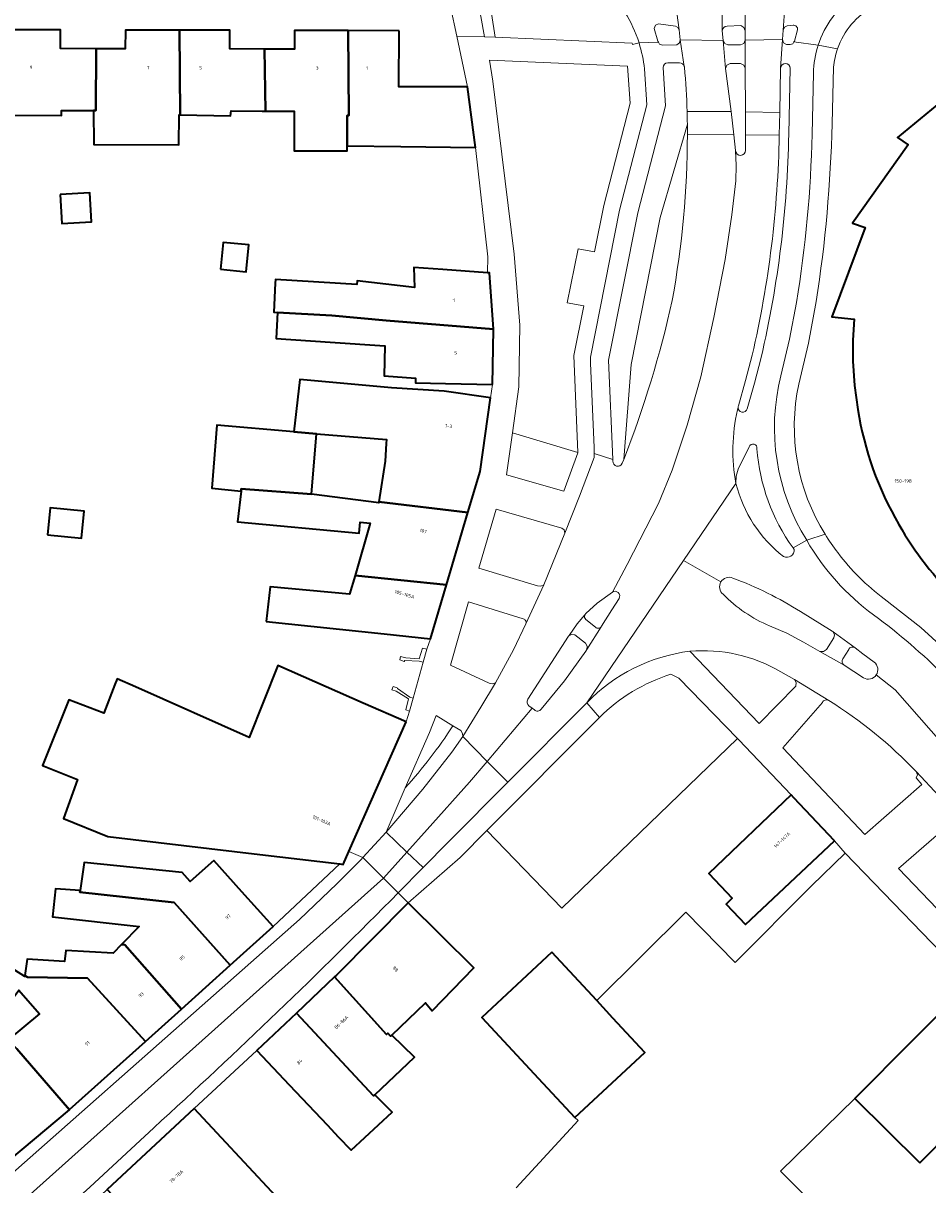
# Model space of a CAD drawing. Header units: metres. Extents: x 197700 to 204338, y 317132 to 325229.
# Tile 852 of 1056: x 202874 to 202970, y 320112 to 320236. Entities that reach past the tile are written whole.
import ezdxf
from ezdxf.enums import TextEntityAlignment as Align

# ---------------------------------------------------------------- set-up
doc = ezdxf.new("R2010")
doc.units = ezdxf.units.M
for name, color, linetype, lineweight in [('B-WE-GR-BEPLANTING_CULTUUR_HEESTERS-GV', 90, 'Continuous', 18), ('B-WE-IE-TERREINAFSCHEIDING_KUNSTMATIG_HEKWERK-G', 20, 'IE-TERREINAFSCHEIDING-KUNSTMATIG', 18), ('B-WE-IE-TERREINAFSCHEIDING_KUNSTMATIG_MUUR-G', 90, 'IE-TERREINAFSCHEIDING-KUNSTMATIG-DICHT', 18), ('B-WE-OG-BEBOUWING-GV', 7, 'Continuous', 35), ('B-WE-OG-BEBOUWING-T18', 10, 'Continuous', 18), ('B-WE-OG-TERREIN_CULTUURSCHEIDING-GV', 7, 'Continuous', 18), ('B-WE-OG-TERREIN_ERF-GV', 7, 'Continuous', 18), ('B-WE-VH-VERHARDING_ASFALT-GV', 252, 'Continuous', 18), ('B-WE-VH-VERHARDING_BETONSTRAATSTEEN-GV', 252, 'Continuous', 18), ('B-WE-VH-VERHARDING_GESLOTEN-GV', 252, 'Continuous', 18), ('B-WE-VH-VERHARDING_OPEN-GV', 252, 'Continuous', 18), ('B-WE-VH-VERHARDING_TEGEL-GV', 252, 'Continuous', 18)]:
    doc.layers.add(name, color=color, linetype=linetype, lineweight=lineweight)
doc.styles.add('NLCS-ISO-M200-T18', font='NLCS-ISO.ttf', dxfattribs={"height": 0.36})
doc.linetypes.add('IE-TERREINAFSCHEIDING-KUNSTMATIG', pattern='A,4,[82,NLCS.SHX,S=0.75,R=90,X=0,Y=0],4,-2', length=10)
doc.linetypes.add('IE-TERREINAFSCHEIDING-KUNSTMATIG-DICHT', pattern='A,8,-1,[82,NLCS.SHX,S=0.75,R=90,X=0,Y=0],-1', length=10)

msp = doc.modelspace()

# ---------------------------------------------------------------- linework, layer by layer
at = {"layer": 'B-WE-GR-BEPLANTING_CULTUUR_HEESTERS-GV'}
msp.add_lwpolyline([(202921.033, 320243.914), (202922.691, 320234.605), (202923.845, 320234.554), (202922.277, 320244.7)], close=True, dxfattribs=at)
at = {"layer": 'B-WE-IE-TERREINAFSCHEIDING_KUNSTMATIG_HEKWERK-G'}
for points in [[(202949.662, 320159.825), (202930.92, 320141.749), (202922.925, 320150.023)], [(202958.356, 320109.515), (202957.764, 320110.194), (202954.227, 320113.727), (202962.135, 320121.478)]]:
    msp.add_lwpolyline(points, dxfattribs=at)
at = {"layer": 'B-WE-IE-TERREINAFSCHEIDING_KUNSTMATIG_MUUR-G'}
for points in [[(202921.718, 320222.795), (202923.064, 320211.16), (202923.019, 320209.471)], [(202916.538, 320169.367), (202916.096, 320169.472), (202915.744, 320168.334), (202914.296, 320168.425), (202913.752, 320168.584), (202913.658, 320168.206), (202914.134, 320168.027), (202914.202, 320168.142), (202915.719, 320168.071), (202916.145, 320167.973)], [(202916.145, 320167.973), (202916.538, 320169.367)], [(202915.099, 320164.137), (202914.719, 320164.255), (202913.41, 320165.161), (202913.402, 320165.249), (202912.948, 320165.366), (202912.812, 320165.009), (202913.275, 320164.883), (202914.611, 320164.053), (202914.303, 320162.875), (202914.708, 320162.744)], [(202914.708, 320162.744), (202915.099, 320164.137)], [(202914.558, 320142.334), (202920.085, 320147.172)]]:
    msp.add_lwpolyline(points, dxfattribs=at)
at = {"layer": 'B-WE-OG-BEBOUWING-GV'}
for points in [[(202982.412, 320236.946), (202982.917, 320235.681), (202973.578, 320231.475), (202974.541, 320230.355), (202966.688, 320223.865), (202967.814, 320223.093), (202961.902, 320214.744), (202963.25, 320214.295), (202959.681, 320204.76), (202962.072, 320204.508), (202961.925, 320202.269), (202961.924, 320200.027)], [(202961.924, 320200.027), (202962.099, 320197.442), (202962.464, 320194.878)]]:
    msp.add_lwpolyline(points, dxfattribs=at)
for points in [[(202872.227, 320226.257), (202877.629, 320226.232), (202877.632, 320226.753), (202881.038, 320226.767), (202881.296, 320226.768), (202881.324, 320233.325), (202877.527, 320233.341), (202877.527, 320235.341), (202872.204, 320235.342)], [(202890.262, 320226.273), (202890.195, 320235.309), (202884.425, 320235.312), (202884.424, 320233.312), (202881.324, 320233.325), (202881.296, 320226.768), (202881.038, 320226.767), (202881.054, 320223.113), (202890.133, 320223.08), (202890.163, 320226.275)], [(202890.195, 320235.309), (202890.262, 320226.273), (202895.644, 320226.166), (202895.716, 320226.729), (202899.006, 320226.693), (202899.37, 320226.689), (202899.262, 320233.292), (202895.571, 320233.307), (202895.572, 320235.307)], [(202908.155, 320235.268), (202902.437, 320235.28), (202902.433, 320233.28), (202899.262, 320233.292), (202899.37, 320226.689), (202900.086, 320226.689), (202902.403, 320226.675), (202902.403, 320222.448), (202908.075, 320222.448), (202908.073, 320222.974), (202908.06, 320226.234), (202908.229, 320226.231)], [(202913.589, 320235.256), (202908.155, 320235.268), (202908.229, 320226.231), (202908.06, 320226.234), (202908.073, 320222.974), (202913.794, 320222.899), (202921.718, 320222.795), (202920.875, 320229.284), (202913.58, 320229.29)], [(202877.486, 320217.816), (202877.656, 320214.718), (202880.808, 320214.89), (202880.639, 320217.988)], [(202894.558, 320209.844), (202897.299, 320209.577), (202897.578, 320212.435), (202894.837, 320212.703)], [(202923.019, 320209.471), (202918.244, 320209.798), (202915.173, 320210.009), (202915.225, 320207.89), (202909.141, 320208.594), (202909.091, 320208.203), (202900.412, 320208.745), (202900.393, 320208.351), (202900.246, 320205.25), (202900.645, 320205.227), (202906.443, 320204.891), (202912.201, 320204.388), (202923.665, 320203.44), (202923.232, 320209.456)], [(202923.53, 320197.54), (202923.667, 320203.408), (202923.665, 320203.44), (202912.201, 320204.388), (202906.443, 320204.891), (202900.645, 320205.227), (202900.484, 320202.463), (202906.236, 320202.064), (202912.065, 320201.66), (202912, 320198.479), (202915.349, 320198.245), (202915.349, 320197.73), (202918.533, 320197.656)], [(202904.803, 320192.318), (202912.234, 320191.694), (202912.2, 320191.284), (202912.106, 320189.387), (202911.441, 320185.046), (202920.927, 320183.935), (202922.218, 320188.3), (202923.337, 320196.151), (202918.387, 320196.857), (202912.795, 320197.192), (202903.023, 320198.076), (202902.392, 320192.521)], [(202902.392, 320192.521), (202894.189, 320193.21), (202893.633, 320186.515), (202896.782, 320186.194), (202896.777, 320186.443), (202904.246, 320185.856), (202904.803, 320192.318)], [(202920.927, 320183.935), (202911.441, 320185.046), (202911.426, 320184.947), (202904.246, 320185.856), (202896.777, 320186.443), (202896.782, 320186.194), (202896.393, 320182.912), (202909.331, 320181.7), (202909.44, 320182.901), (202910.527, 320182.782), (202908.897, 320177.22), (202918.644, 320176.216)], [(202876.13, 320181.534), (202879.77, 320181.178), (202880.051, 320184.056), (202876.411, 320184.412)], [(202899.431, 320172.288), (202911.988, 320170.975), (202916.941, 320170.457), (202918.644, 320176.216), (202908.897, 320177.22), (202908.313, 320175.229), (202899.842, 320175.981)], [(202914.344, 320161.597), (202909.768, 320163.618), (202900.69, 320167.627), (202897.629, 320159.942), (202885.503, 320165.331), (202883.549, 320166.199), (202883.318, 320165.603), (202882.126, 320162.533), (202878.415, 320163.962), (202875.606, 320156.975), (202879.327, 320155.461), (202877.83, 320151.318), (202882.561, 320149.408), (202898.763, 320147.48), (202907.266, 320146.468), (202907.643, 320146.424), (202908.247, 320147.791)], [(202959.998, 320148.946), (202955.65, 320153.523), (202955.37, 320153.818), (202946.575, 320145.464), (202949.089, 320142.817), (202948.44, 320142.201), (202950.506, 320140.007)], [(202896.844, 320143.51), (202893.868, 320146.822), (202891.318, 320144.613), (202890.478, 320145.572), (202880.032, 320146.623), (202879.612, 320143.65), (202879.588, 320143.478), (202889.628, 320142.359), (202895.605, 320135.675), (202900.186, 320139.79)], [(202890.394, 320130.994), (202895.605, 320135.675), (202889.628, 320142.359), (202879.588, 320143.478), (202879.612, 320143.65), (202876.995, 320143.805), (202876.65, 320140.835), (202885.912, 320139.812), (202884.03, 320137.881), (202884.36, 320137.851)], [(202906.727, 320134.437), (202912.253, 320128.292), (202912.393, 320128.433), (202912.691, 320128.124), (202912.814, 320128.242), (202916.407, 320131.68), (202917.133, 320130.833), (202921.549, 320135.415), (202918.112, 320138.817), (202914.558, 320142.334), (202906.931, 320134.63)], [(202890.394, 320130.994), (202884.36, 320137.851), (202884.03, 320137.881), (202883.144, 320136.972), (202878.09, 320137.252), (202877.944, 320136.072), (202873.96, 320136.325), (202873.725, 320134.584), (202874.007, 320134.419), (202880.387, 320134.301), (202886.569, 320127.558)], [(202878.47, 320120.284), (202878.491, 320120.301), (202886.569, 320127.558), (202880.387, 320134.301), (202874.007, 320134.419), (202873.725, 320134.584), (202873.712, 320134.487), (202870.585, 320136.437), (202867.8, 320132.324), (202870.751, 320129.931), (202873.067, 320133.019), (202875.265, 320130.508), (202871.935, 320127.739), (202872.859, 320126.768)], [(202929.851, 320137.086), (202922.423, 320130.114), (202928.903, 320123.123), (202932.302, 320119.456), (202939.772, 320126.383), (202936.373, 320130.05), (202934.647, 320131.912)], [(202912.814, 320128.242), (202912.691, 320128.124), (202912.393, 320128.433), (202912.253, 320128.292), (202906.727, 320134.437), (202902.644, 320130.57), (202910.879, 320121.753), (202911.013, 320121.88), (202915.249, 320125.885)], [(202969.058, 320114.626), (202979.623, 320125.294), (202979.361, 320125.552), (202980.497, 320126.717), (202977.738, 320130.232), (202977.549, 320129.924), (202974.437, 320133.854), (202962.135, 320121.478)], [(202840.438, 320127.891), (202839.777, 320122.458), (202850.394, 320121.061), (202850.525, 320122.083), (202860.804, 320120.797), (202861.054, 320123.418), (202863.843, 320123.248), (202865.541, 320121.256), (202863.764, 320119.782), (202869.663, 320112.911), (202878.47, 320120.284), (202872.859, 320126.768), (202871.935, 320127.739), (202871.842, 320127.662), (202870.679, 320128.546), (202868.951, 320128.956), (202863.891, 320129.477), (202851.356, 320131.263), (202841.015, 320132.632)], [(202902.644, 320130.57), (202898.428, 320126.578), (202901.866, 320122.947), (202905.962, 320118.621), (202907.118, 320117.399), (202908.479, 320115.962), (202912.844, 320120.033), (202911.013, 320121.88), (202910.879, 320121.753)], [(202889.199, 320104.77), (202894.02, 320099.61), (202897.444, 320095.639), (202897.574, 320094.765), (202902.403, 320089.766), (202905.244, 320092.561), (202895.472, 320102.389), (202902.461, 320108.949), (202895.166, 320116.759), (202891.753, 320120.413), (202882.506, 320111.778), (202888.569, 320105.299), (202888.641, 320105.367)]]:
    msp.add_lwpolyline(points, close=True, dxfattribs=at)
for points in [[(202962.464, 320194.878, 0.0928454), (202966.833, 320182.652)], [(202966.833, 320182.652, 0.0692034), (202973.093, 320174.58)]]:
    msp.add_lwpolyline(points, format="xyb", dxfattribs=at)
at = {"layer": 'B-WE-OG-TERREIN_CULTUURSCHEIDING-GV'}
for points in [[(202924.697, 320246.229), (202922.277, 320244.7), (202923.845, 320234.554)], [(202923.845, 320234.554), (202938.431, 320233.91), (202938.461, 320233.767), (202939.155, 320233.956)], [(202926.823, 320172.599), (202920.993, 320174.41), (202919.056, 320167.648), (202923.196, 320165.718), (202923.542, 320165.651), (202923.87, 320165.781), (202925.788, 320169.289), (202927.082, 320172.042), (202927.089, 320172.057)], [(202944.562, 320169.134), (202951.941, 320161.426), (202955.851, 320165.431), (202955.907, 320165.797), (202955.715, 320166.115), (202954.253, 320166.959)], [(202949.662, 320159.825), (202943.4, 320166.266), (202942.545, 320166.681)], [(202958.704, 320163.685), (202954.477, 320158.837), (202963.2, 320149.604), (202969.278, 320154.935), (202968.676, 320155.633), (202968.818, 320155.978), (202968.683, 320156.327)], [(202934.939, 320162.085), (202922.925, 320150.023), (202930.92, 320141.749), (202949.662, 320159.825)]]:
    msp.add_lwpolyline(points, dxfattribs=at)
for points in [[(202939.155, 320233.956, 0.129861), (202935.351, 320239.973)], [(202927.089, 320172.057, 0.4622093), (202926.823, 320172.599)], [(202954.253, 320166.959, 0.1546481), (202944.562, 320169.134)], [(202942.545, 320166.681, 0.1209619), (202934.939, 320162.085)], [(202959.367, 320163.897, 0.4384025), (202958.704, 320163.685)], [(202968.683, 320156.327, 0.0613579), (202959.367, 320163.897)]]:
    msp.add_lwpolyline(points, format="xyb", dxfattribs=at)
for points in [[(202925.657, 320192.398), (202932.641, 320190.305), (202932.222, 320200.657), (202933.272, 320205.929), (202931.512, 320206.271), (202932.672, 320212.017), (202934.424, 320211.693), (202935.405, 320216.64), (202938.212, 320227.518), (202937.94, 320231.464), (202923.222, 320232.107), (202923.591, 320229.893), (202925.847, 320211.456), (202926.461, 320203.865), (202926.347, 320197.324)], [(202932.641, 320190.305), (202925.657, 320192.398), (202925.03, 320187.927), (202931.135, 320186.174), (202932.643, 320190.262)], [(202931.244, 320181.734), (202931.195, 320182.058), (202930.931, 320182.254), (202923.942, 320184.264), (202922.071, 320177.992), (202928.338, 320176.107), (202928.682, 320176.07), (202929.002, 320176.207)], [(202973.419, 320151.1), (202973.073, 320151.25), (202972.717, 320151.129), (202966.804, 320145.974), (202978.35, 320133.958), (202982.421, 320128.688), (202985.782, 320131.731), (202985.94, 320132.058), (202985.94, 320132.423), (202976.316, 320147.023)]]:
    msp.add_lwpolyline(points, close=True, dxfattribs=at)
at = {"layer": 'B-WE-OG-TERREIN_ERF-GV'}
for points in [[(202964.106, 320237.834, 0.1856375), (202960.312, 320233.332)], [(202960.312, 320233.332, 0.0613142), (202959.892, 320231.374)], [(202959.725, 320225.346, -0.0323065), (202958.039, 320206.401)], [(202956.167, 320197.585, 0.1933645), (202958.973, 320181.595)], [(202966.833, 320182.652, -0.0928454), (202962.464, 320194.878)], [(202973.093, 320174.58, -0.0692034), (202966.833, 320182.652)], [(202958.973, 320181.595, 0.0274605), (202960.334, 320179.649)], [(202960.334, 320179.649, 0.0728594), (202965.286, 320174.719)]]:
    msp.add_lwpolyline(points, format="xyb", dxfattribs=at)
for points in [[(202872.204, 320235.342), (202877.527, 320235.341), (202877.527, 320233.341), (202881.324, 320233.325), (202884.424, 320233.312), (202884.425, 320235.312), (202890.195, 320235.309), (202895.572, 320235.307), (202895.571, 320233.307), (202899.262, 320233.292), (202902.433, 320233.28), (202902.437, 320235.28), (202908.155, 320235.268), (202913.589, 320235.256), (202913.58, 320229.29), (202920.875, 320229.284), (202919.729, 320234.684), (202919.068, 320237.797)], [(202962.464, 320194.878), (202962.099, 320197.442), (202961.924, 320200.027), (202961.925, 320202.269), (202962.072, 320204.508), (202959.681, 320204.76), (202963.25, 320214.295), (202961.902, 320214.744), (202967.814, 320223.093), (202966.688, 320223.865), (202974.541, 320230.355), (202973.578, 320231.475), (202982.917, 320235.681), (202982.412, 320236.946)], [(202959.892, 320231.374), (202959.725, 320225.346)], [(202870.585, 320136.437), (202873.712, 320134.487), (202873.725, 320134.584), (202873.96, 320136.325), (202877.944, 320136.072), (202878.09, 320137.252), (202883.144, 320136.972), (202884.03, 320137.881), (202885.912, 320139.812), (202876.65, 320140.835), (202876.995, 320143.805), (202879.612, 320143.65), (202880.032, 320146.623), (202890.478, 320145.572), (202891.318, 320144.613), (202893.868, 320146.822), (202896.844, 320143.51), (202900.186, 320139.79), (202907.266, 320146.468), (202898.763, 320147.48), (202882.561, 320149.408), (202877.83, 320151.318), (202879.327, 320155.461), (202875.606, 320156.975), (202878.415, 320163.962), (202882.126, 320162.533), (202883.318, 320165.603), (202883.549, 320166.199), (202885.503, 320165.331), (202897.629, 320159.942), (202900.69, 320167.627), (202909.768, 320163.618), (202914.344, 320161.597), (202914.708, 320162.744), (202915.099, 320164.137), (202916.145, 320167.973), (202916.538, 320169.367), (202916.941, 320170.457), (202911.988, 320170.975), (202899.431, 320172.288), (202899.842, 320175.981), (202908.313, 320175.229), (202908.897, 320177.22), (202910.527, 320182.782), (202909.44, 320182.901), (202909.331, 320181.7), (202896.393, 320182.912), (202896.782, 320186.194), (202893.633, 320186.515), (202894.189, 320193.21), (202902.392, 320192.521), (202903.023, 320198.076), (202912.795, 320197.192), (202918.387, 320196.857), (202923.337, 320196.151), (202923.53, 320197.54), (202918.533, 320197.656), (202915.349, 320197.73), (202915.349, 320198.245), (202912, 320198.479), (202912.065, 320201.66), (202906.236, 320202.064), (202900.484, 320202.463), (202900.645, 320205.227), (202900.246, 320205.25), (202900.393, 320208.351), (202900.412, 320208.745), (202909.091, 320208.203), (202909.141, 320208.594), (202915.225, 320207.89), (202915.173, 320210.009), (202918.244, 320209.798), (202923.019, 320209.471), (202923.064, 320211.16), (202921.718, 320222.795), (202913.794, 320222.899), (202908.073, 320222.974), (202908.075, 320222.448), (202902.403, 320222.448), (202902.403, 320226.675), (202900.086, 320226.689), (202899.37, 320226.689), (202899.006, 320226.693), (202895.716, 320226.729), (202895.644, 320226.166), (202890.262, 320226.273), (202890.163, 320226.275), (202890.133, 320223.08), (202881.054, 320223.113), (202881.038, 320226.767), (202877.632, 320226.753), (202877.629, 320226.232), (202872.227, 320226.257)], [(202958.039, 320206.401), (202957.203, 320201.971), (202956.167, 320197.585)], [(202965.286, 320174.719), (202969.167, 320171.677), (202972.804, 320168.347), (202976.126, 320171.501), (202973.093, 320174.58)], [(202926.054, 320111.967), (202932.67, 320119.119), (202932.302, 320119.456), (202928.903, 320123.123), (202922.423, 320130.114), (202929.851, 320137.086), (202934.647, 320131.912), (202944.137, 320141.343), (202949.399, 320135.986), (202957.535, 320144.129), (202961.128, 320147.606), (202959.998, 320148.946), (202950.506, 320140.007), (202948.44, 320142.201), (202949.089, 320142.817), (202946.575, 320145.464), (202955.37, 320153.818), (202949.779, 320159.704), (202949.662, 320159.825), (202930.92, 320141.749), (202922.925, 320150.023), (202920.085, 320147.172), (202914.558, 320142.334), (202918.112, 320138.817), (202921.549, 320135.415), (202917.133, 320130.833), (202916.407, 320131.68), (202912.814, 320128.242), (202915.249, 320125.885), (202911.013, 320121.88), (202912.844, 320120.033), (202908.479, 320115.962), (202907.118, 320117.399), (202905.962, 320118.621), (202901.866, 320122.947), (202898.428, 320126.578), (202891.753, 320120.413), (202895.166, 320116.759), (202902.461, 320108.949)], [(202871.935, 320127.739), (202875.265, 320130.508), (202873.067, 320133.019)]]:
    msp.add_lwpolyline(points, dxfattribs=at)
for points in [[(202877.486, 320217.816), (202880.639, 320217.988), (202880.808, 320214.89), (202877.656, 320214.718)], [(202894.558, 320209.844), (202894.837, 320212.703), (202897.578, 320212.435), (202897.299, 320209.577)], [(202912.2, 320191.284), (202912.234, 320191.694), (202904.803, 320192.318), (202904.246, 320185.856), (202911.426, 320184.947), (202911.441, 320185.046), (202912.106, 320189.387)], [(202876.13, 320181.534), (202876.411, 320184.412), (202880.051, 320184.056), (202879.77, 320181.178)]]:
    msp.add_lwpolyline(points, close=True, dxfattribs=at)
at = {"layer": 'B-WE-VH-VERHARDING_ASFALT-GV'}
for points in [[(202942.962, 320238.908), (202942.981, 320238.763), (202943.428, 320235.339), (202943.548, 320234.291), (202948.103, 320234.195), (202948.028, 320235.246), (202947.962, 320238.802), (202947.953, 320242.683), (202948.094, 320243.039), (202948.443, 320243.198), (202949.943, 320243.192)], [(202950.459, 320242.705), (202950.459, 320238.809), (202950.467, 320235.247), (202950.458, 320234.261), (202954.44, 320234.312), (202954.502, 320235.314), (202954.761, 320238.827), (202954.772, 320238.977)], [(202944.277, 320226.636), (202948.962, 320226.629), (202948.378, 320231.209), (202948.103, 320234.195), (202943.548, 320234.291), (202943.98, 320231.432)], [(202943.98, 320231.432), (202943.988, 320231.389), (202943.992, 320231.351)], [(202948.962, 320226.629), (202944.277, 320226.636)], [(202944.303, 320225.302), (202944.306, 320224.754), (202944.306, 320224.203), (202949.268, 320224.143), (202948.962, 320226.629)], [(202949.268, 320224.143), (202944.306, 320224.203)], [(202927.321, 320164.012), (202931.639, 320170.729), (202931.702, 320170.816), (202932.56, 320172.058), (202933.375, 320173.019), (202933.484, 320173.148), (202934.695, 320174.27), (202936.314, 320175.433), (202937.876, 320178.387), (202941.241, 320184.887), (202942.69, 320188.415), (202944.301, 320193.21), (202945.723, 320198.376), (202947.132, 320204.711), (202948.336, 320210.885), (202949.043, 320215.618), (202949.46, 320219.275), (202949.49, 320220.89), (202949.439, 320222.475), (202949.268, 320224.143)], [(202954.096, 320224.119), (202950.495, 320224.163), (202950.504, 320222.499)], [(202949.439, 320222.475), (202949.49, 320220.89), (202949.46, 320219.275), (202949.043, 320215.618), (202948.336, 320210.885), (202947.132, 320204.711), (202945.723, 320198.376), (202944.301, 320193.21), (202942.69, 320188.415), (202941.241, 320184.887), (202937.876, 320178.387), (202936.314, 320175.433)], [(202949.633, 320194.847), (202949.708, 320195.133), (202949.722, 320195.216), (202949.751, 320195.296), (202950.509, 320197.985), (202951.218, 320200.688)], [(202936.37, 320189.406), (202936.354, 320189.583), (202934.383, 320190.215), (202934.358, 320189.762), (202932.821, 320185.66), (202931.244, 320181.734), (202929.002, 320176.207), (202927.089, 320172.057), (202927.082, 320172.042), (202925.788, 320169.289), (202923.87, 320165.781), (202922.311, 320163.187), (202920.371, 320160.034), (202922.978, 320157.4), (202927.758, 320163.073), (202927.431, 320163.311)], [(202937.535, 320189.576), (202937.368, 320189.165)], [(202933.596, 320163.635), (202943.904, 320178.799), (202949.479, 320187.001)], [(202949.479, 320187.001), (202943.904, 320178.799), (202947.883, 320176.517)], [(202957.018, 320180.958), (202955.567, 320180.15), (202955.624, 320180.069), (202955.683, 320179.99)], [(202937.025, 320174.76), (202936.271, 320173.556), (202935.169, 320171.815), (202935.128, 320171.751), (202933.578, 320169.324), (202933.484, 320169.159), (202931.23, 320165.965), (202928.72, 320162.969)], [(202956.353, 320173.355), (202959.744, 320171.258), (202959.795, 320171.225), (202959.842, 320171.187), (202962.184, 320169.497), (202962.201, 320169.485), (202963.015, 320168.871), (202964.199, 320167.987)], [(202964.426, 320166.607), (202966.445, 320165.013), (202972.825, 320157.741), (202980.5, 320147.882), (202992.423, 320129.905), (202999.607, 320118.434), (203015.363, 320093.899)], [(202928.002, 320162.895), (202927.758, 320163.073), (202922.978, 320157.4), (202925.175, 320155.181), (202933.596, 320163.635)], [(202913.491, 320143.395), (202911.915, 320144.959), (202809.56, 320053.322)], [(202809.56, 320053.322), (202812.289, 320050.484), (202812.821, 320051.009), (202815.788, 320053.699), (202880.64, 320112.027), (202887.461, 320118.368)]]:
    msp.add_lwpolyline(points, dxfattribs=at)
for points in [[(202950.464, 320231.261), (202950.484, 320226.603), (202954.162, 320226.539), (202954.243, 320231.279), (202954.44, 320234.312), (202950.458, 320234.261), (202950.458, 320234.238)], [(202950.495, 320224.163), (202954.096, 320224.119), (202954.162, 320226.539), (202950.484, 320226.603)], [(202911.915, 320144.959), (202909.716, 320147.142), (202909.543, 320146.953), (202906.96, 320144.355), (202902.964, 320140.556), (202862.366, 320104.668), (202807.439, 320055.528), (202809.56, 320053.322)]]:
    msp.add_lwpolyline(points, close=True, dxfattribs=at)
for points in [[(202943.992, 320231.351, -0.015836), (202944.277, 320226.636)], [(202944.277, 320226.636, -0.0044377), (202944.303, 320225.302)], [(202944.306, 320224.203, -0.0441687), (202942.697, 320206.523)], [(202951.218, 320200.688, 0.0524204), (202954.096, 320224.119)], [(202950.504, 320222.499, -0.9633777), (202949.439, 320222.475)], [(202942.697, 320206.523, -0.0381226), (202937.535, 320189.576)], [(202949.479, 320187.001, -0.1006845), (202949.633, 320194.847)], [(202937.368, 320189.165, -0.8419279), (202936.37, 320189.406)], [(202954.559, 320179.219, -0.167909), (202949.479, 320187.001)], [(202964.147, 320172.998, -0.1014599), (202957.018, 320180.958)], [(202955.683, 320179.99, -0.5716238), (202954.559, 320179.219)], [(202947.883, 320176.517, -0.3744076), (202949.149, 320176.939)], [(202949.149, 320176.939, -0.0516894), (202956.353, 320173.355)], [(202936.314, 320175.433, -0.8150099), (202937.025, 320174.76)], [(202978.22, 320158.817, 0.0789268), (202964.147, 320172.998)], [(202964.199, 320167.987, -0.3992017), (202964.426, 320166.607)], [(202927.431, 320163.311, -0.4112387), (202927.321, 320164.012)], [(202928.72, 320162.969, -0.4816604), (202928.002, 320162.895)], [(202887.461, 320118.368, 0.0133778), (202913.491, 320143.395)]]:
    msp.add_lwpolyline(points, format="xyb", dxfattribs=at)
at = {"layer": 'B-WE-VH-VERHARDING_BETONSTRAATSTEEN-GV'}
msp.add_lwpolyline([(202943.428, 320235.339), (202943.287, 320235.601), (202943.024, 320235.741), (202941.242, 320236.001), (202940.91, 320235.828), (202940.762, 320235.487), (202941.173, 320234.128), (202941.222, 320234.045), (202941.35, 320233.831), (202941.67, 320233.697), (202943.187, 320233.743), (202943.467, 320233.951), (202943.548, 320234.291)], close=True, dxfattribs=at)
for points in [[(202948.028, 320235.246), (202948.103, 320234.195), (202948.28, 320233.874), (202948.625, 320233.753), (202949.966, 320233.74), (202950.313, 320233.888), (202950.458, 320234.238), (202950.458, 320234.261), (202950.467, 320235.247), (202950.326, 320235.607), (202949.988, 320235.793), (202948.529, 320235.735)], [(202955.563, 320235.857), (202954.953, 320235.778), (202954.645, 320235.626), (202954.502, 320235.314), (202954.44, 320234.312), (202954.551, 320233.961), (202954.865, 320233.771), (202955.261, 320233.776), (202955.551, 320233.872), (202955.665, 320234.063), (202955.708, 320234.135), (202956.057, 320235.358)], [(202950.504, 320222.499), (202950.495, 320224.163), (202950.484, 320226.603), (202950.464, 320231.261), (202950.306, 320231.597), (202949.967, 320231.746), (202948.877, 320231.742), (202948.528, 320231.567), (202948.378, 320231.209), (202948.962, 320226.629), (202949.268, 320224.143)], [(202944.306, 320224.203), (202944.306, 320224.754), (202944.303, 320225.302), (202941.416, 320215.363), (202938.304, 320199.687), (202937.535, 320189.576)], [(202949.268, 320224.143), (202949.439, 320222.475)], [(202950.896, 320190.918), (202949.701, 320188.524), (202949.49, 320187.777), (202949.479, 320187.001)], [(202955.683, 320179.99), (202955.624, 320180.069), (202955.567, 320180.15)], [(202936.314, 320175.433), (202934.695, 320174.27), (202933.484, 320173.148), (202933.375, 320173.019), (202933.337, 320172.747), (202933.484, 320172.515), (202934.518, 320171.698)], [(202935.128, 320171.751), (202935.169, 320171.815), (202936.271, 320173.556), (202937.025, 320174.76)], [(202953.067, 320171.84), (202954.918, 320171.066), (202956.679, 320170.101), (202958.428, 320169.124), (202958.801, 320169.103), (202959.116, 320169.307), (202959.9, 320170.567), (202959.988, 320170.887), (202959.842, 320171.187), (202959.795, 320171.225), (202959.744, 320171.258), (202956.353, 320173.355)], [(202928.72, 320162.969), (202931.23, 320165.965), (202933.484, 320169.159), (202933.578, 320169.324), (202933.646, 320169.685), (202933.445, 320169.994), (202932.322, 320170.867), (202932.004, 320170.932), (202931.702, 320170.816), (202931.639, 320170.729), (202927.321, 320164.012)], [(202961.494, 320169.33), (202960.867, 320168.337)], [(202964.199, 320167.987), (202963.015, 320168.871), (202962.201, 320169.485), (202962.184, 320169.497)], [(202961.025, 320167.644), (202963.058, 320166.314)], [(202927.431, 320163.311), (202927.758, 320163.073)], [(202927.758, 320163.073), (202928.002, 320162.895)]]:
    msp.add_lwpolyline(points, dxfattribs=at)
for points in [[(202948.529, 320235.735, 0.4120883), (202948.028, 320235.246)], [(202956.057, 320235.358, 0.4461172), (202955.563, 320235.857)], [(202942.697, 320206.523, 0.0441687), (202944.306, 320224.203)], [(202949.439, 320222.475, 0.9633777), (202950.504, 320222.499)], [(202937.535, 320189.576, 0.0381226), (202942.697, 320206.523)], [(202951.717, 320190.703, 0.9216772), (202950.896, 320190.918)], [(202955.567, 320180.15, -0.1381929), (202951.717, 320190.703)], [(202949.479, 320187.001, 0.167909), (202954.559, 320179.219)], [(202954.559, 320179.219, 0.5716238), (202955.683, 320179.99)], [(202947.883, 320176.517, 0.3741097), (202948.126, 320175.205)], [(202949.149, 320176.939, 0.3744076), (202947.883, 320176.517)], [(202956.353, 320173.355, 0.0516894), (202949.149, 320176.939)], [(202937.025, 320174.76, 0.8150099), (202936.314, 320175.433)], [(202948.126, 320175.205, 0.0997067), (202953.067, 320171.84)], [(202934.518, 320171.698, 0.4378189), (202935.128, 320171.751)], [(202962.184, 320169.497, 0.4475658), (202961.494, 320169.33)], [(202960.867, 320168.337, 0.4132615), (202961.025, 320167.644)], [(202964.426, 320166.607, 0.3992017), (202964.199, 320167.987)], [(202963.058, 320166.314, 0.3999801), (202964.426, 320166.607)], [(202927.321, 320164.012, 0.4112387), (202927.431, 320163.311)], [(202928.002, 320162.895, 0.4816604), (202928.72, 320162.969)]]:
    msp.add_lwpolyline(points, format="xyb", dxfattribs=at)
at = {"layer": 'B-WE-VH-VERHARDING_GESLOTEN-GV'}
for points in [[(202935.351, 320239.973, -0.129861), (202939.155, 320233.956)], [(202948.126, 320175.205, -0.3741097), (202947.883, 320176.517)], [(202953.067, 320171.84, -0.0997067), (202948.126, 320175.205)], [(202933.596, 320163.635, -0.1727245), (202944.562, 320169.134)], [(202944.562, 320169.134, -0.1546481), (202954.253, 320166.959)], [(202964.426, 320166.607, -0.3999801), (202963.058, 320166.314)], [(202959.367, 320163.897, -0.0613579), (202968.683, 320156.327)]]:
    msp.add_lwpolyline(points, format="xyb", dxfattribs=at)
for points in [[(202939.155, 320233.956), (202941.222, 320234.045), (202941.173, 320234.128), (202940.762, 320235.487), (202940.91, 320235.828), (202941.242, 320236.001), (202943.024, 320235.741), (202943.287, 320235.601), (202943.428, 320235.339), (202942.981, 320238.763)], [(202947.883, 320176.517), (202943.904, 320178.799), (202933.596, 320163.635)], [(202963.058, 320166.314), (202961.025, 320167.644), (202958.428, 320169.124), (202956.679, 320170.101), (202954.918, 320171.066), (202953.067, 320171.84)], [(202954.253, 320166.959), (202955.715, 320166.115), (202959.367, 320163.897)], [(202968.683, 320156.327), (202971.124, 320153.677), (202973.419, 320151.1), (202976.316, 320147.023), (202985.94, 320132.423), (202988.856, 320127.889), (202992.161, 320122.761), (202995.087, 320118.276), (203002.098, 320107.326), (203006.063, 320101.367), (203008.128, 320098.363), (203011.836, 320092.595), (203011.956, 320092.396), (203012.114, 320092.134), (203015.363, 320093.899), (202999.607, 320118.434), (202992.423, 320129.905), (202980.5, 320147.882), (202972.825, 320157.741), (202966.445, 320165.013), (202964.426, 320166.607)], [(202979.623, 320125.294), (202969.058, 320114.626), (202962.135, 320121.478), (202974.437, 320133.854), (202961.128, 320147.606), (202957.535, 320144.129), (202949.399, 320135.986), (202944.137, 320141.343), (202934.647, 320131.912), (202936.373, 320130.05), (202939.772, 320126.383), (202932.302, 320119.456), (202932.67, 320119.119), (202926.054, 320111.967)]]:
    msp.add_lwpolyline(points, dxfattribs=at)
for points in [[(202909.716, 320147.142), (202911.915, 320144.959), (202914.431, 320147.743), (202912.197, 320149.845)], [(202913.491, 320143.395), (202916.166, 320146.109), (202914.431, 320147.743), (202911.915, 320144.959)]]:
    msp.add_lwpolyline(points, close=True, dxfattribs=at)
at = {"layer": 'B-WE-VH-VERHARDING_OPEN-GV'}
for points in [[(202918.698, 320239.323), (202919.068, 320237.797), (202919.729, 320234.684), (202922.691, 320234.605), (202921.033, 320243.914), (202918.963, 320242.552)], [(202954.243, 320231.279), (202954.162, 320226.539), (202954.096, 320224.119)], [(202955.109, 320224.244), (202955.261, 320231.264)], [(202951.218, 320200.688), (202950.509, 320197.985), (202949.751, 320195.296), (202949.722, 320195.216), (202949.708, 320195.133)], [(202950.674, 320194.974), (202951.462, 320197.698), (202952.171, 320200.444)], [(202962.184, 320169.497), (202959.842, 320171.187), (202959.988, 320170.887), (202959.9, 320170.567), (202959.116, 320169.307), (202958.801, 320169.103), (202958.428, 320169.124), (202961.025, 320167.644)], [(202960.867, 320168.337), (202961.494, 320169.33)], [(202919.333, 320161.191), (202917.525, 320162.3), (202916.815, 320160.47), (202914.25, 320154.57)], [(202920.371, 320160.034), (202920.331, 320160.378), (202920.162, 320160.682), (202919.333, 320161.191)], [(202914.25, 320154.57), (202912.197, 320149.845), (202916.128, 320154.434), (202919.195, 320158.395), (202920.371, 320160.034)]]:
    msp.add_lwpolyline(points, dxfattribs=at)
for points in [[(202955.261, 320231.264, 0.9401423), (202954.243, 320231.279)], [(202952.171, 320200.444, 0.0523539), (202955.109, 320224.244)], [(202954.096, 320224.119, -0.0524204), (202951.218, 320200.688)], [(202949.708, 320195.133, 0.9245996), (202950.674, 320194.974)], [(202961.494, 320169.33, -0.4475658), (202962.184, 320169.497)], [(202961.025, 320167.644, -0.4132615), (202960.867, 320168.337)], [(202919.333, 320161.191, -0.0387498), (202914.25, 320154.57)], [(202914.25, 320154.57, 0.0387498), (202919.333, 320161.191)]]:
    msp.add_lwpolyline(points, format="xyb", dxfattribs=at)
for points in [[(202920.371, 320160.034), (202919.195, 320158.395), (202916.128, 320154.434), (202912.197, 320149.845), (202914.431, 320147.743), (202916.598, 320150.141), (202921.099, 320155.171), (202922.978, 320157.4)], [(202925.175, 320155.181), (202922.978, 320157.4), (202921.099, 320155.171), (202916.598, 320150.141), (202914.431, 320147.743), (202916.166, 320146.109), (202918.842, 320148.824)]]:
    msp.add_lwpolyline(points, close=True, dxfattribs=at)
at = {"layer": 'B-WE-VH-VERHARDING_TEGEL-GV'}
for points in [[(202949.971, 320238.311), (202948.464, 320238.315), (202948.12, 320238.462), (202947.962, 320238.802), (202948.028, 320235.246)], [(202950.467, 320235.247), (202950.459, 320238.809)], [(202954.761, 320238.827), (202954.502, 320235.314), (202954.645, 320235.626), (202954.953, 320235.778), (202955.563, 320235.857)], [(202948.529, 320235.735), (202949.988, 320235.793), (202950.326, 320235.607), (202950.467, 320235.247)], [(202956.057, 320235.358), (202955.708, 320234.135), (202955.665, 320234.063), (202958.235, 320233.713)], [(202939.155, 320233.956), (202938.461, 320233.767), (202938.431, 320233.91), (202923.845, 320234.554), (202922.691, 320234.605), (202919.729, 320234.684), (202920.875, 320229.284), (202921.718, 320222.795), (202923.064, 320211.16), (202923.019, 320209.471), (202923.232, 320209.456), (202923.665, 320203.44), (202923.667, 320203.408), (202923.53, 320197.54), (202923.337, 320196.151), (202922.218, 320188.3), (202920.927, 320183.935), (202918.644, 320176.216), (202916.941, 320170.457), (202916.538, 320169.367)], [(202943.98, 320231.432), (202943.548, 320234.291), (202943.467, 320233.951), (202943.187, 320233.743), (202941.67, 320233.697), (202941.35, 320233.831), (202941.222, 320234.045)], [(202958.235, 320233.713), (202955.665, 320234.063), (202955.551, 320233.872), (202955.261, 320233.776), (202954.865, 320233.771), (202954.551, 320233.961), (202954.44, 320234.312), (202954.243, 320231.279)], [(202941.222, 320234.045), (202939.155, 320233.956)], [(202958.235, 320233.713), (202960.312, 320233.332)], [(202960.312, 320233.332), (202958.235, 320233.713)], [(202943.478, 320231.83), (202942.207, 320231.833)], [(202942.207, 320231.833), (202943.478, 320231.83)], [(202927.089, 320172.057), (202929.002, 320176.207), (202928.682, 320176.07), (202928.338, 320176.107), (202922.071, 320177.992), (202923.942, 320184.264), (202930.931, 320182.254), (202931.195, 320182.058), (202931.244, 320181.734), (202932.821, 320185.66), (202934.358, 320189.762), (202934.383, 320190.215), (202934.368, 320190.83), (202933.972, 320199.816), (202933.979, 320200.477), (202937.089, 320216.147), (202939.978, 320227.37), (202939.728, 320231.18)], [(202939.728, 320231.18), (202939.978, 320227.37), (202937.089, 320216.147), (202933.979, 320200.477), (202933.972, 320199.816), (202934.368, 320190.83), (202934.383, 320190.215), (202936.354, 320189.583), (202935.912, 320200.147), (202939.033, 320215.864), (202941.993, 320227.242), (202941.724, 320231.326)], [(202941.724, 320231.326), (202941.993, 320227.242), (202939.033, 320215.864), (202935.912, 320200.147), (202936.354, 320189.583), (202936.37, 320189.406)], [(202943.992, 320231.351), (202943.988, 320231.389), (202943.98, 320231.432)], [(202955.261, 320231.264), (202955.109, 320224.244)], [(202957.595, 320224.217), (202957.746, 320230.727)], [(202957.746, 320230.727), (202957.595, 320224.217)], [(202959.725, 320225.346), (202959.892, 320231.374)], [(202937.368, 320189.165), (202937.535, 320189.576), (202938.304, 320199.687), (202941.416, 320215.363), (202944.303, 320225.302)], [(202954.267, 320198.493), (202955.187, 320202.381), (202955.923, 320206.31)], [(202955.923, 320206.31), (202955.187, 320202.381), (202954.267, 320198.493)], [(202956.167, 320197.585), (202957.203, 320201.971), (202958.039, 320206.401)], [(202952.171, 320200.444), (202951.462, 320197.698), (202950.674, 320194.974)], [(202949.708, 320195.133), (202949.633, 320194.847)], [(202949.479, 320187.001), (202949.49, 320187.777), (202949.701, 320188.524), (202950.896, 320190.918)], [(202955.567, 320180.15), (202957.018, 320180.958)], [(202957.018, 320180.958), (202958.973, 320181.595)], [(202958.973, 320181.595), (202957.018, 320180.958)], [(202978.22, 320158.817), (202978.471, 320158.769), (202978.702, 320158.802), (202978.849, 320158.875), (202980.197, 320159.893), (202979.047, 320161.426), (202981.033, 320163.085), (202979.086, 320165.444), (202977.092, 320163.819), (202976.161, 320164.899), (202976.101, 320164.838), (202974.486, 320166.624), (202972.804, 320168.347), (202969.167, 320171.677), (202965.286, 320174.719)], [(202916.538, 320169.367), (202916.145, 320167.973), (202915.099, 320164.137), (202914.708, 320162.744), (202914.344, 320161.597), (202908.247, 320147.791), (202909.716, 320147.142), (202912.197, 320149.845), (202914.25, 320154.57), (202916.815, 320160.47), (202917.525, 320162.3), (202919.333, 320161.191), (202920.162, 320160.682), (202920.331, 320160.378), (202920.371, 320160.034), (202922.311, 320163.187), (202923.87, 320165.781), (202923.542, 320165.651), (202923.196, 320165.718), (202919.056, 320167.648), (202920.993, 320174.41), (202926.823, 320172.599)], [(202934.518, 320171.698), (202933.484, 320172.515), (202933.337, 320172.747), (202933.375, 320173.019), (202932.56, 320172.058), (202931.702, 320170.816), (202932.004, 320170.932), (202932.322, 320170.867), (202933.445, 320169.994), (202933.646, 320169.685), (202933.578, 320169.324), (202935.128, 320171.751)], [(202959.367, 320163.897), (202955.715, 320166.115), (202955.907, 320165.797), (202955.851, 320165.431), (202951.941, 320161.426), (202944.562, 320169.134)], [(202942.545, 320166.681), (202943.4, 320166.266), (202949.662, 320159.825), (202949.779, 320159.704), (202955.37, 320153.818), (202955.65, 320153.523), (202959.998, 320148.946), (202961.128, 320147.606), (202974.437, 320133.854)], [(202933.596, 320163.635), (202934.939, 320162.085)], [(202991.971, 320122.219), (202988.95, 320120.298), (202984.851, 320125.596), (202988.2, 320128.006), (202988.546, 320128.053), (202988.856, 320127.889), (202985.94, 320132.423), (202985.94, 320132.058), (202985.782, 320131.731), (202982.421, 320128.688), (202978.35, 320133.958), (202966.804, 320145.974), (202972.717, 320151.129), (202973.073, 320151.25), (202973.419, 320151.1), (202971.124, 320153.677), (202968.683, 320156.327), (202968.818, 320155.978), (202968.676, 320155.633), (202969.278, 320154.935), (202963.2, 320149.604), (202954.477, 320158.837), (202958.704, 320163.685)], [(202862.366, 320104.668), (202902.964, 320140.556), (202906.96, 320144.355), (202909.543, 320146.953), (202909.716, 320147.142), (202908.247, 320147.791), (202907.643, 320146.424), (202907.266, 320146.468), (202900.186, 320139.79), (202895.605, 320135.675), (202890.394, 320130.994), (202886.569, 320127.558), (202878.491, 320120.301), (202878.47, 320120.284), (202869.663, 320112.911), (202865.678, 320109.583)], [(202898.428, 320126.578), (202902.644, 320130.57), (202906.727, 320134.437), (202906.931, 320134.63), (202914.558, 320142.334), (202913.491, 320143.395)], [(202887.461, 320118.368), (202880.64, 320112.027), (202815.788, 320053.699), (202812.821, 320051.009), (202812.289, 320050.484), (202813.522, 320049.486), (202821.327, 320056.324), (202827.233, 320061.499), (202832.654, 320066.249), (202838.421, 320071.301), (202847.497, 320079.354), (202861.993, 320092.68), (202867.212, 320097.478), (202870.498, 320100.534), (202877.524, 320107.112), (202882.506, 320111.778), (202891.753, 320120.413), (202898.428, 320126.578)]]:
    msp.add_lwpolyline(points, dxfattribs=at)
for points in [[(202962.162, 320238.983, 0.1657887), (202958.235, 320233.713)], [(202958.235, 320233.713, -0.1657887), (202962.162, 320238.983)], [(202960.312, 320233.332, -0.1856375), (202964.106, 320237.834)], [(202948.028, 320235.246, -0.4120883), (202948.529, 320235.735)], [(202955.563, 320235.857, -0.4461172), (202956.057, 320235.358)], [(202939.155, 320233.956, -0.0511197), (202939.728, 320231.18)], [(202939.728, 320231.18, 0.0511197), (202939.155, 320233.956)], [(202957.746, 320230.727, -0.0746541), (202958.235, 320233.713)], [(202958.235, 320233.713, 0.0746541), (202957.746, 320230.727)], [(202959.892, 320231.374, -0.0613142), (202960.312, 320233.332)], [(202942.207, 320231.833, 0.3857393), (202941.724, 320231.326)], [(202941.724, 320231.326, -0.3857393), (202942.207, 320231.833)], [(202943.98, 320231.432, 0.3481074), (202943.478, 320231.83)], [(202943.478, 320231.83, -0.3481074), (202943.98, 320231.432)], [(202954.243, 320231.279, -0.9401423), (202955.261, 320231.264)], [(202944.277, 320226.636, 0.015836), (202943.992, 320231.351)], [(202944.303, 320225.302, 0.0044377), (202944.277, 320226.636)], [(202955.109, 320224.244, -0.0523539), (202952.171, 320200.444)], [(202955.923, 320206.31, 0.0357466), (202957.595, 320224.217)], [(202957.595, 320224.217, -0.0357466), (202955.923, 320206.31)], [(202958.039, 320206.401, 0.0323065), (202959.725, 320225.346)], [(202957.018, 320180.958, -0.2035452), (202954.267, 320198.493)], [(202954.267, 320198.493, 0.2035452), (202957.018, 320180.958)], [(202958.973, 320181.595, -0.1933645), (202956.167, 320197.585)], [(202949.633, 320194.847, 0.1006845), (202949.479, 320187.001)], [(202950.674, 320194.974, -0.9245996), (202949.708, 320195.133)], [(202950.896, 320190.918, -0.9216772), (202951.717, 320190.703)], [(202951.717, 320190.703, 0.1381929), (202955.567, 320180.15)], [(202936.37, 320189.406, 0.8419279), (202937.368, 320189.165)], [(202957.018, 320180.958, 0.1014599), (202964.147, 320172.998)], [(202960.334, 320179.649, -0.0274605), (202958.973, 320181.595)], [(202965.286, 320174.719, -0.0728594), (202960.334, 320179.649)], [(202926.823, 320172.599, -0.4622093), (202927.089, 320172.057)], [(202964.147, 320172.998, -0.0789268), (202978.22, 320158.817)], [(202935.128, 320171.751, -0.4378189), (202934.518, 320171.698)], [(202944.562, 320169.134, 0.1727245), (202933.596, 320163.635)], [(202934.939, 320162.085, -0.1209619), (202942.545, 320166.681)], [(202958.704, 320163.685, -0.4384025), (202959.367, 320163.897)], [(202913.491, 320143.395, -0.0133778), (202887.461, 320118.368)]]:
    msp.add_lwpolyline(points, format="xyb", dxfattribs=at)
for points in [[(202950.458, 320234.238), (202950.313, 320233.888), (202949.966, 320233.74), (202948.625, 320233.753), (202948.28, 320233.874), (202948.103, 320234.195), (202948.378, 320231.209), (202948.528, 320231.567), (202948.877, 320231.742), (202949.967, 320231.746), (202950.306, 320231.597), (202950.464, 320231.261)], [(202932.641, 320190.305), (202932.643, 320190.262), (202931.135, 320186.174), (202925.03, 320187.927), (202925.657, 320192.398), (202926.347, 320197.324), (202926.461, 320203.865), (202925.847, 320211.456), (202923.591, 320229.893), (202923.222, 320232.107), (202937.94, 320231.464), (202938.212, 320227.518), (202935.405, 320216.64), (202934.424, 320211.693), (202932.672, 320212.017), (202931.512, 320206.271), (202933.272, 320205.929), (202932.222, 320200.657)], [(202913.491, 320143.395), (202914.558, 320142.334), (202920.085, 320147.172), (202922.925, 320150.023), (202934.939, 320162.085), (202933.596, 320163.635), (202925.175, 320155.181), (202918.842, 320148.824), (202916.166, 320146.109)]]:
    msp.add_lwpolyline(points, close=True, dxfattribs=at)

# ---------------------------------------------------------------- texts
at = {"layer": 'B-WE-OG-BEBOUWING-T18', "style": 'NLCS-ISO-M200-T18'}
for s, p in [('9', (202874.392, 320231.342)), ('7', (202886.866, 320231.311)), ('5', (202892.44, 320231.308)), ('150-198', (202967.298, 320187.275))]:
    msp.add_text(s, height=0.36, dxfattribs=at).set_placement(p, align=Align.MIDDLE)
for s, rotation, p in [('3', 359.9, (202904.871, 320231.275)), ('1', 359.9, (202910.16, 320231.264)), ('7', 4.1, (202919.434, 320206.503)), ('5', 358.7, (202919.608, 320200.925)), ('1-3', 351.9, (202918.866, 320193.132)), ('107', 343.6, (202916.165, 320181.938)), ('105-105A', 343.6, (202914.172, 320175.199)), ('101-103A', 336.2, (202905.339, 320151.107)), ('147-147A', 43.5, (202954.399, 320149.032)), ('97', 41.9, (202895.368, 320140.839)), ('95', 41.9, (202890.472, 320136.441)), ('88', 315.3, (202913.201, 320135.277)), ('93', 41.9, (202886.111, 320132.524)), ('86-86A', 43.4, (202907.436, 320129.599)), ('91', 41.9, (202880.365, 320127.361)), ('84', 43.4, (202902.99, 320125.389)), ('78-78A', 43, (202889.86, 320113.172))]:
    msp.add_text(s, height=0.36, rotation=rotation, dxfattribs=at).set_placement(p, align=Align.MIDDLE)

doc.saveas('drawing.dxf')
